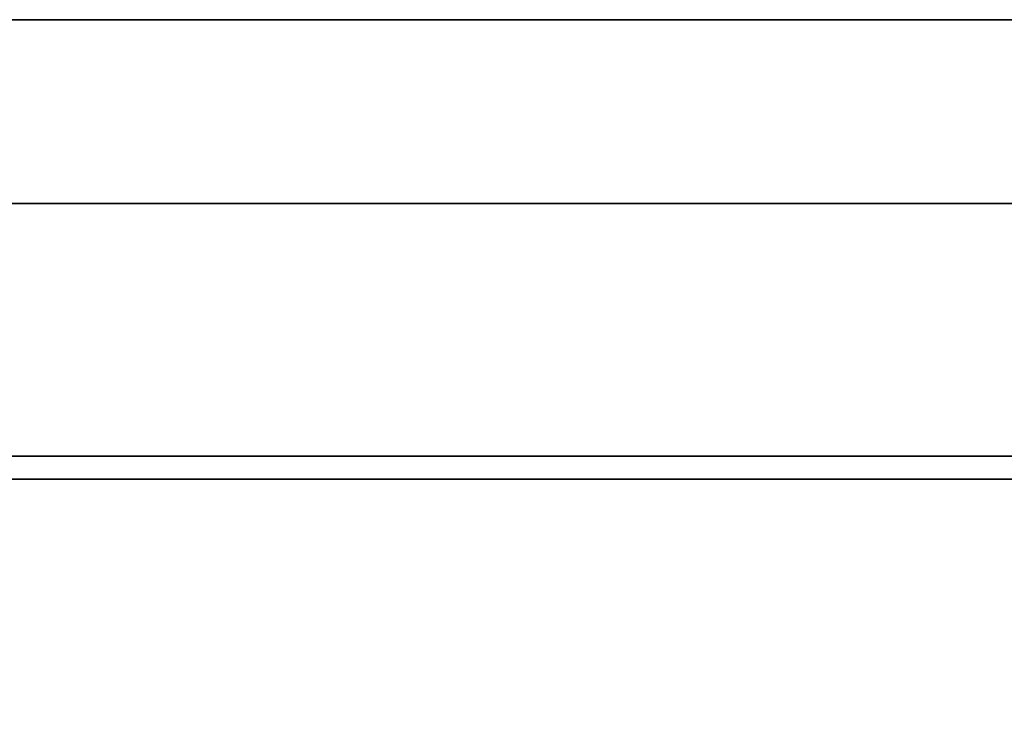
# Model space of a CAD drawing. Header units: millimetres. Extents: x -490 to 6690, y -115 to 152.
# Tile 609 of 656: x 2661 to 2672, y 13 to 21. Entities that reach past the tile are written whole.
import ezdxf

# ---------------------------------------------------------------- set-up
doc = ezdxf.new("R2010")
doc.units = ezdxf.units.MM
doc.layers.add('151', color=253, linetype='Continuous')

# ---------------------------------------------------------------- blocks, each defined once
blk = doc.blocks.new('UG_SURFACE_003')
at = {"layer": '151', "color": 252, "linetype": 'Continuous', "lineweight": 35}
for points in [[(3590, -6.2, 2202.5), (3590, 133.2, 2202.5), (2410, 133.2, 2202.5), (2410, -6.2, 2202.5)], [(2560, -6.2, 2052.5), (2560, 133.2, 2052.5), (3440, 133.2, 2052.5), (3440, -6.2, 2052.5)]]:
    blk.add_3dface(points, dxfattribs=at)
blk = doc.blocks.new('UG_SURFACE_205')
at = {"layer": '151', "color": 254, "linetype": 'Continuous', "lineweight": 35}
for points in [[(3425.25, -10, 2032.75), (3425.25, 136.75, 2032.75), (2574.75, 136.75, 2032.75), (2574.75, -10, 2032.75)], [(3401.25, 131.75, 2008.75), (3401.25, 5, 2008.75), (2598.75, 5, 2008.75), (2598.75, 131.75, 2008.75)], [(3417.5, 21, 2025), (3417.5, -8, 2025), (2582.5, -8, 2025), (2582.5, 21, 2025)], [(3417.5, 21, 2025), (2582.5, 21, 2025), (2587, 21, 2020.5), (3413, 21, 2020.5)], [(3413, 5, 2020.5), (3413, 21, 2020.5), (2587, 21, 2020.5), (2587, 5, 2020.5)]]:
    blk.add_3dface(points, dxfattribs=at)
blk = doc.blocks.new('UG_SURFACE_206')
at = {"layer": '151', "color": 7, "linetype": 'Continuous', "lineweight": 35}
for points in [[(3401.25, 5, 2008.75), (3401.25, 131.75, 2008.75), (2598.75, 131.75, 2008.75), (2598.75, 5, 2008.75)], [(2599, 5, 2008.5), (2599, 131.75, 2008.5), (3401, 131.75, 2008.5), (3401, 5, 2008.5)]]:
    blk.add_3dface(points, dxfattribs=at)
blk = doc.blocks.new('UG_SURFACE_231')
at = {"layer": '151', "color": 14, "linetype": 'Continuous', "lineweight": 35}
for points in [[(3417.3, 19, 2024.8), (3416, 19, 2023.5), (2584, 19, 2023.5), (2582.7, 19, 2024.8)], [(3417.3, -10, 2024.8), (3417.3, 19, 2024.8), (2582.7, 19, 2024.8), (2582.7, -10, 2024.8)], [(3416, 19, 2023.5), (3413.25, 16.25, 2020.75), (2586.75, 16.25, 2020.75), (2584, 19, 2023.5)], [(3413.25, 16.25, 2020.75), (3413.25, -22, 2020.75), (2586.75, -22, 2020.75), (2586.75, 16.25, 2020.75)]]:
    blk.add_3dface(points, dxfattribs=at)
blk = doc.blocks.new('UG_SURFACE_232')
at = {"layer": '151', "color": 7, "linetype": 'Continuous', "lineweight": 35}
for points in [[(2586.75, 16, 2020.75), (2586.75, -22, 2020.75), (3413.25, -22, 2020.75), (3413.25, 16, 2020.75)], [(3413, 16, 2020.5), (2587, 16, 2020.5), (2586.75, 16, 2020.75), (3413.25, 16, 2020.75)], [(3413, 16, 2020.5), (3413, -22, 2020.5), (2587, -22, 2020.5), (2587, 16, 2020.5)]]:
    blk.add_3dface(points, dxfattribs=at)

msp = doc.modelspace()

# ---------------------------------------------------------------- linework, layer by layer
at = {"layer": '151', "linetype": 'Continuous', "lineweight": -3}
for p, q in [((3417.3, 19, 2024.8), (2582.7, 19, 2024.8)), ((3416, 19, 2023.5), (2584, 19, 2023.5)), ((3413.25, 16.25, 2020.75), (2586.75, 16.25, 2020.75)), ((3413.25, 16, 2020.75), (2586.75, 16, 2020.75)), ((3413, 16, 2020.5), (2587, 16, 2020.5))]:
    msp.add_line(p, q, dxfattribs=at)

# ---------------------------------------------------------------- block references
for name in ['UG_SURFACE_206', 'UG_SURFACE_205', 'UG_SURFACE_003', 'UG_SURFACE_231', 'UG_SURFACE_232']:
    msp.add_blockref(name, (0, 0), dxfattribs=at)

doc.saveas('drawing.dxf')
